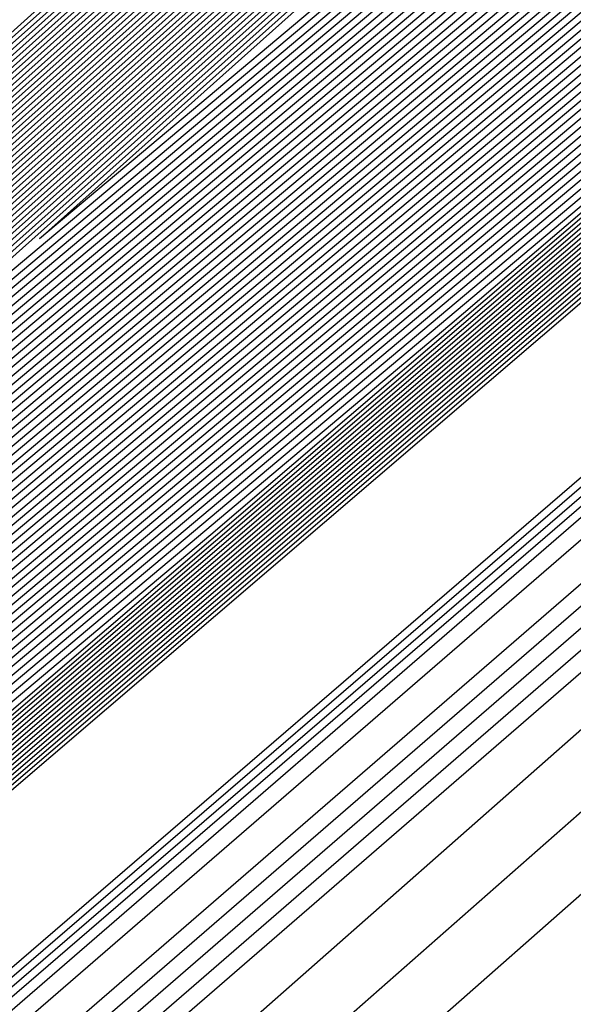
# Model space of a CAD drawing. Extents: x 3249832 to 3255657, y 13789405 to 13793316.
# Tile 709 of 1056: x 3253205.513 to 3253205.778, y 13791254.467 to 13791254.94. Entities that reach past the tile are written whole.
import ezdxf

# ---------------------------------------------------------------- set-up
doc = ezdxf.new("R2010")
doc.units = 0
doc.header["$LTSCALE"] = 100
doc.header["$MEASUREMENT"] = 0
for name, color, linetype in [('GRATIO_03231_CON', 1, 'CONTINUOUS'), ('GRATIO_0323_ICON', 1, 'CONTINUOUS'), ('TARGETS_EAST', 7, 'CONTINUOUS')]:
    doc.layers.add(name, color=color, linetype=linetype)

# ---------------------------------------------------------------- blocks, each defined once
blk = doc.blocks.new('Gratio_032316_contours')
at = {"layer": 'GRATIO_03231_CON', "color": 5, "linetype": 'Continuous', "flags": 128}
for points in [[(3253294.02117, 13791331.04278), (3253275.51252, 13791314.84857), (3253259.74641, 13791301.11971), (3253250.90118, 13791293.4869), (3253247.60749, 13791290.71421), (3253247.10911, 13791290.34906), (3253246.71171, 13791290.01217), (3253243.96878, 13791287.61762), (3253236.49572, 13791281.15281), (3253223.09361, 13791269.61112), (3253207.30623, 13791256.00981), (3253193.86302, 13791244.37213), (3253186.31196, 13791237.71784), (3253183.47503, 13791235.05279)], [(3253293.83167, 13791330.88045), (3253275.39736, 13791314.75135), (3253259.6945, 13791301.07777), (3253250.88464, 13791293.47583), (3253247.60402, 13791290.71447), (3253247.10757, 13791290.35085), (3253246.69656, 13791290.00204), (3253243.85762, 13791287.52479), (3253236.12374, 13791280.8358), (3253222.25472, 13791268.89288), (3253205.91767, 13791254.81834), (3253192.00653, 13791242.77561), (3253184.19264, 13791235.88971), (3253181.25697, 13791233.1319)], [(3253293.64218, 13791330.71812), (3253275.28219, 13791314.65413), (3253259.64258, 13791301.03582), (3253250.8681, 13791293.46475), (3253247.60055, 13791290.71473), (3253247.10604, 13791290.35265), (3253246.68141, 13791289.99191), (3253243.74646, 13791287.43197), (3253235.75176, 13791280.51879), (3253221.41583, 13791268.17464), (3253204.52912, 13791253.62687), (3253190.15004, 13791241.1791), (3253182.07332, 13791234.06158)], [(3253293.45268, 13791330.55578), (3253275.16702, 13791314.55691), (3253259.59067, 13791300.99388), (3253250.85155, 13791293.45368), (3253247.59708, 13791290.71499), (3253247.10451, 13791290.35445), (3253246.66626, 13791289.98178), (3253243.6353, 13791287.33914), (3253235.37978, 13791280.20179), (3253220.57694, 13791267.4564), (3253203.14057, 13791252.4354), (3253188.29355, 13791239.58258), (3253179.954, 13791232.23346)], [(3253308.44452, 13791343.76579), (3253293.07368, 13791330.23112), (3253274.93669, 13791314.36246), (3253259.48684, 13791300.90999), (3253250.81847, 13791293.43152), (3253247.59013, 13791290.71551), (3253247.10144, 13791290.35804), (3253246.63595, 13791289.96152), (3253243.41298, 13791287.15349), (3253234.63582, 13791279.56777), (3253218.89917, 13791266.01993), (3253200.36346, 13791250.05246), (3253184.58057, 13791236.38955), (3253175.71733, 13791228.58423), (3253172.40047, 13791225.5046), (3253171.87167, 13791224.84758), (3253171.83099, 13791224.68776), (3253171.81192, 13791224.61054), (3253171.80631, 13791224.57903), (3253171.80709, 13791224.56196), (3253171.81141, 13791224.55077), (3253171.8175, 13791224.5425)], [(3253308.192, 13791343.54795), (3253292.88418, 13791330.06879), (3253274.82152, 13791314.26524), (3253259.43492, 13791300.86805), (3253250.80192, 13791293.42045), (3253247.58666, 13791290.71576), (3253247.09991, 13791290.35984), (3253246.63023, 13791289.95949), (3253243.37731, 13791287.12548), (3253234.5186, 13791279.46953), (3253219.10173, 13791266.20888), (3253203.65505, 13791252.98282), (3253196.57706, 13791247.03615)], [(3253307.93948, 13791343.33011), (3253292.69468, 13791329.90645), (3253274.70635, 13791314.16802), (3253259.38301, 13791300.82611), (3253250.78538, 13791293.40937), (3253247.58319, 13791290.71602), (3253247.09838, 13791290.36164), (3253246.63006, 13791289.96223), (3253243.38596, 13791287.13554), (3253234.55099, 13791279.49977), (3253219.17525, 13791266.27429), (3253203.76972, 13791253.08339), (3253196.71057, 13791247.15255)], [(3253307.68696, 13791343.11228), (3253292.50518, 13791329.74412), (3253274.59119, 13791314.0708), (3253259.33109, 13791300.78416), (3253250.76884, 13791293.3983), (3253247.57972, 13791290.71628), (3253247.09685, 13791290.36343), (3253246.62988, 13791289.96496), (3253243.39462, 13791287.1456), (3253234.58339, 13791279.53), (3253219.24877, 13791266.33971), (3253203.88439, 13791253.18397), (3253196.84408, 13791247.26894)], [(3253307.18192, 13791342.67661), (3253292.12619, 13791329.41946), (3253274.36086, 13791313.87636), (3253259.22726, 13791300.70028), (3253250.73575, 13791293.37615), (3253247.57277, 13791290.7168), (3253247.09378, 13791290.36703), (3253246.62953, 13791289.97042), (3253243.41193, 13791287.16573), (3253234.64818, 13791279.59048), (3253219.39582, 13791266.47055), (3253204.11372, 13791253.38512), (3253197.11109, 13791247.50173)], [(3253306.9294, 13791342.45877), (3253291.93669, 13791329.25712), (3253274.24569, 13791313.77914), (3253259.17535, 13791300.65833), (3253250.71921, 13791293.36507), (3253247.5693, 13791290.71706), (3253247.09225, 13791290.36882), (3253246.62935, 13791289.97315), (3253243.42058, 13791287.17579), (3253234.68057, 13791279.62072), (3253219.46933, 13791266.53596), (3253204.22838, 13791253.4857), (3253197.2446, 13791247.61813)], [(3253306.67688, 13791342.24094), (3253291.74719, 13791329.09479), (3253274.13052, 13791313.68192), (3253259.12343, 13791300.61639), (3253250.70267, 13791293.354), (3253247.56583, 13791290.71731), (3253247.09072, 13791290.37062), (3253246.62918, 13791289.97588), (3253243.42924, 13791287.18585), (3253234.71297, 13791279.65096), (3253219.54285, 13791266.60138), (3253204.34305, 13791253.58627), (3253197.37811, 13791247.73453)], [(3253306.42436, 13791342.0231), (3253291.55769, 13791328.93246), (3253274.01535, 13791313.58469), (3253259.07151, 13791300.57445), (3253250.68613, 13791293.34292), (3253247.56236, 13791290.71757), (3253247.08919, 13791290.37242), (3253246.629, 13791289.97862), (3253243.43789, 13791287.19591), (3253234.74536, 13791279.68119), (3253219.61637, 13791266.6668), (3253204.45771, 13791253.68685), (3253197.51162, 13791247.85092)], [(3253305.91932, 13791341.58743), (3253291.17869, 13791328.60779), (3253273.78502, 13791313.39025), (3253258.96768, 13791300.49056), (3253250.65304, 13791293.32077), (3253247.55541, 13791290.71809), (3253247.08612, 13791290.37601), (3253246.62865, 13791289.98408), (3253243.4552, 13791287.21604), (3253234.81015, 13791279.74167), (3253219.76341, 13791266.79763), (3253204.68704, 13791253.888), (3253197.77863, 13791248.08372)], [(3253305.6668, 13791341.36959), (3253290.98919, 13791328.44546), (3253273.66985, 13791313.29303), (3253258.91577, 13791300.44861), (3253250.6365, 13791293.30969), (3253247.55194, 13791290.71835), (3253247.08459, 13791290.37781), (3253246.62848, 13791289.98681), (3253243.46386, 13791287.2261), (3253234.84255, 13791279.77191), (3253219.83693, 13791266.86305), (3253204.80171, 13791253.98858), (3253197.91214, 13791248.20012)], [(3253305.41428, 13791341.15176), (3253290.79969, 13791328.28313), (3253273.55469, 13791313.19581), (3253258.86385, 13791300.40667), (3253250.61995, 13791293.29862), (3253247.54847, 13791290.71861), (3253247.08306, 13791290.3796), (3253246.6283, 13791289.98954), (3253243.47251, 13791287.23616), (3253234.87494, 13791279.80214), (3253219.91045, 13791266.92847), (3253204.91637, 13791254.08915), (3253198.04565, 13791248.31651)], [(3253305.16176, 13791340.93392), (3253290.6102, 13791328.1208), (3253273.43952, 13791313.09859), (3253258.81194, 13791300.36473), (3253250.60341, 13791293.28754), (3253247.545, 13791290.71886), (3253247.08152, 13791290.3814), (3253246.62812, 13791289.99227), (3253243.48117, 13791287.24622), (3253234.90734, 13791279.83238), (3253219.98397, 13791266.99388), (3253205.03104, 13791254.18973), (3253198.17916, 13791248.43291)], [(3253304.65672, 13791340.49825), (3253290.2312, 13791327.79613), (3253273.20919, 13791312.90414), (3253258.70811, 13791300.28084), (3253250.57033, 13791293.26539), (3253247.53805, 13791290.71938), (3253247.07846, 13791290.385), (3253246.62777, 13791289.99774), (3253243.49848, 13791287.26634), (3253234.97213, 13791279.89286), (3253220.13101, 13791267.12472), (3253205.26037, 13791254.39088), (3253198.44617, 13791248.6657)], [(3253304.4042, 13791340.28041), (3253290.0417, 13791327.6338), (3253273.09402, 13791312.80692), (3253258.65619, 13791300.2389), (3253250.55378, 13791293.25432), (3253247.53458, 13791290.71964), (3253247.07693, 13791290.38679), (3253246.6276, 13791290.00047), (3253243.50713, 13791287.2764), (3253235.00453, 13791279.9231), (3253220.20453, 13791267.19013), (3253205.37503, 13791254.49146), (3253198.57968, 13791248.7821)], [(3253304.15168, 13791340.06258), (3253289.8522, 13791327.47147), (3253272.97886, 13791312.7097), (3253258.60428, 13791300.19695), (3253250.53724, 13791293.24324), (3253247.53111, 13791290.7199), (3253247.07539, 13791290.38859), (3253246.62742, 13791290.0032), (3253243.51579, 13791287.28647), (3253235.03692, 13791279.95333), (3253220.27805, 13791267.25555), (3253205.4897, 13791254.59203), (3253198.71319, 13791248.8985)], [(3253303.89916, 13791339.84474), (3253289.6627, 13791327.30914), (3253272.86369, 13791312.61248), (3253258.55236, 13791300.15501), (3253250.5207, 13791293.23216), (3253247.52764, 13791290.72015), (3253247.07386, 13791290.39039), (3253246.62724, 13791290.00593), (3253243.52444, 13791287.29653), (3253235.06932, 13791279.98357), (3253220.35157, 13791267.32097), (3253205.60436, 13791254.69261), (3253198.8467, 13791249.01489)], [(3253303.39412, 13791339.40907), (3253289.2837, 13791326.98447), (3253272.63335, 13791312.41804), (3253258.44853, 13791300.07112), (3253250.48761, 13791293.21001), (3253247.52069, 13791290.72067), (3253247.0708, 13791290.39398), (3253246.62689, 13791290.0114), (3253243.54175, 13791287.31665), (3253235.13411, 13791280.04405), (3253220.49861, 13791267.4518), (3253205.83369, 13791254.89376), (3253199.11371, 13791249.24769)], [(3253303.1416, 13791339.19123), (3253289.09421, 13791326.82214), (3253272.51819, 13791312.32081), (3253258.39661, 13791300.02918), (3253250.47107, 13791293.19894), (3253247.51722, 13791290.72093), (3253247.06927, 13791290.39578), (3253246.62672, 13791290.01413), (3253243.55041, 13791287.32671), (3253235.1665, 13791280.07429), (3253220.57213, 13791267.51722), (3253205.94836, 13791254.99434), (3253199.24722, 13791249.36409)], [(3253302.88908, 13791338.9734), (3253288.90471, 13791326.65981), (3253272.40302, 13791312.22359), (3253258.3447, 13791299.98724), (3253250.45453, 13791293.18786), (3253247.51375, 13791290.72119), (3253247.06773, 13791290.39757), (3253246.62654, 13791290.01686), (3253243.55907, 13791287.33677), (3253235.1989, 13791280.10452), (3253220.64565, 13791267.58263), (3253206.06302, 13791255.09491), (3253199.38073, 13791249.48048)], [(3253302.63656, 13791338.75556), (3253288.71521, 13791326.49747), (3253272.28786, 13791312.12637), (3253258.29278, 13791299.94529), (3253250.43798, 13791293.17679), (3253247.51028, 13791290.72145), (3253247.0662, 13791290.39937), (3253246.62637, 13791290.01959), (3253243.56772, 13791287.34683), (3253235.23129, 13791280.13476), (3253220.71917, 13791267.64805), (3253206.17769, 13791255.19549), (3253199.51423, 13791249.59688)], [(3253302.13153, 13791338.31989), (3253288.33621, 13791326.17281), (3253272.05752, 13791311.93193), (3253258.18895, 13791299.8614), (3253250.4049, 13791293.15464), (3253247.50334, 13791290.72196), (3253247.06314, 13791290.40297), (3253246.62601, 13791290.02505), (3253243.58503, 13791287.36696), (3253235.29608, 13791280.19524), (3253220.86621, 13791267.77889), (3253206.40702, 13791255.39664), (3253199.78125, 13791249.82967)], [(3253301.879, 13791338.10206), (3253288.14671, 13791326.01048), (3253271.94236, 13791311.83471), (3253258.13704, 13791299.81946), (3253250.38836, 13791293.14356), (3253247.49986, 13791290.72222), (3253247.0616, 13791290.40476), (3253246.62584, 13791290.02779), (3253243.59369, 13791287.37702), (3253235.32848, 13791280.22547), (3253220.93973, 13791267.8443), (3253206.52168, 13791255.49722), (3253199.91476, 13791249.94607)], [(3253301.62648, 13791337.88422), (3253287.95721, 13791325.84815), (3253271.82719, 13791311.73748), (3253258.08512, 13791299.77752), (3253250.37181, 13791293.13248), (3253247.49639, 13791290.72248), (3253247.06007, 13791290.40656), (3253246.62566, 13791290.03052), (3253243.60234, 13791287.38708), (3253235.36087, 13791280.25571), (3253221.01325, 13791267.90972), (3253206.63635, 13791255.59779), (3253200.04827, 13791250.06247)], [(3253301.37397, 13791337.66638), (3253287.76771, 13791325.68581), (3253271.71202, 13791311.64027), (3253258.03321, 13791299.73557), (3253250.35527, 13791293.12141), (3253247.49292, 13791290.72274), (3253247.05854, 13791290.40836), (3253246.62549, 13791290.03325), (3253243.611, 13791287.39714), (3253235.39327, 13791280.28595), (3253221.08677, 13791267.97514), (3253206.75101, 13791255.69837), (3253200.18178, 13791250.17887)], [(3253200.44879, 13791250.41166), (3253206.81069, 13791256.09404), (3253220.91924, 13791268.4666), (3253235.04803, 13791280.81634), (3253243.18618, 13791287.92368), (3253246.18492, 13791290.54255), (3253246.611, 13791290.92029), (3253246.78637, 13791291.09029), (3253248.05384, 13791292.23007), (3253251.51143, 13791295.3032), (3253257.71035, 13791300.78818), (3253265.01464, 13791307.22329), (3253271.24153, 13791312.66173), (3253274.96742, 13791315.8338), (3253277.80537, 13791318.17811), (3253282.12763, 13791321.81036), (3253289.48383, 13791328.11518), (3253298.13324, 13791335.55292)], [(3253300.86893, 13791337.23071), (3253287.38872, 13791325.36115), (3253271.48169, 13791311.44582), (3253257.92938, 13791299.65169), (3253250.32219, 13791293.09926), (3253247.48598, 13791290.72325), (3253247.05547, 13791290.41195), (3253246.62514, 13791290.03871), (3253243.62831, 13791287.41727), (3253235.45806, 13791280.34643), (3253221.23381, 13791268.10597), (3253206.98034, 13791255.89952), (3253200.44879, 13791250.41166)], [(3253200.5823, 13791250.52806), (3253206.92586, 13791256.19405), (3253220.99372, 13791268.53092), (3253235.08176, 13791280.84504), (3253243.19647, 13791287.93185), (3253246.18666, 13791290.54307), (3253246.61171, 13791290.9195), (3253246.77966, 13791291.08219), (3253247.99304, 13791292.17328), (3253251.303, 13791295.11519), (3253257.23724, 13791300.36597), (3253264.22964, 13791306.52631), (3253270.19065, 13791311.73254), (3253273.77263, 13791314.78231), (3253276.59564, 13791317.11859), (3253281.0217, 13791320.84562), (3253288.57991, 13791327.3283), (3253297.46775, 13791334.97385)], [(3253300.61641, 13791337.01288), (3253287.19922, 13791325.19882), (3253271.36652, 13791311.3486), (3253257.87746, 13791299.60974), (3253250.30564, 13791293.08818), (3253247.4825, 13791290.72351), (3253247.05394, 13791290.41375), (3253246.62496, 13791290.04144), (3253243.63696, 13791287.42733), (3253235.49045, 13791280.37666), (3253221.30733, 13791268.17139), (3253207.09501, 13791256.0001), (3253200.5823, 13791250.52806)], [(3253200.71581, 13791250.64445), (3253207.04102, 13791256.29406), (3253221.06819, 13791268.59524), (3253235.1155, 13791280.87374), (3253243.20676, 13791287.94002), (3253246.18839, 13791290.5436), (3253246.61242, 13791290.9187), (3253246.77296, 13791291.07408), (3253247.93224, 13791292.11649), (3253251.09457, 13791294.92718), (3253256.76412, 13791299.94376), (3253263.44465, 13791305.82933), (3253269.13978, 13791310.80334), (3253272.57784, 13791313.73083), (3253275.38591, 13791316.05906), (3253279.91577, 13791319.88089), (3253287.67598, 13791326.54142), (3253296.80226, 13791334.39477)], [(3253300.36389, 13791336.79504), (3253287.00972, 13791325.03648), (3253271.25136, 13791311.25138), (3253257.82555, 13791299.5678), (3253250.2891, 13791293.07711), (3253247.47903, 13791290.72377), (3253247.05241, 13791290.41554), (3253246.62478, 13791290.04418), (3253243.64562, 13791287.43739), (3253235.52285, 13791280.4069), (3253221.38085, 13791268.2368), (3253207.20967, 13791256.10068), (3253200.71581, 13791250.64445)], [(3253200.84932, 13791250.76085), (3253207.15618, 13791256.39406), (3253221.14266, 13791268.65956), (3253235.14923, 13791280.90243), (3253243.21706, 13791287.9482), (3253246.19012, 13791290.54412), (3253246.61314, 13791290.9179), (3253246.76625, 13791291.06598), (3253247.87144, 13791292.0597), (3253250.88614, 13791294.73917), (3253256.29101, 13791299.52155), (3253262.65965, 13791305.13235), (3253268.0889, 13791309.87415), (3253271.38305, 13791312.67934), (3253274.17618, 13791314.99954), (3253278.80984, 13791318.91616), (3253286.77206, 13791325.75454), (3253296.13677, 13791333.81569)], [(3253300.11137, 13791336.57721), (3253286.82022, 13791324.87415), (3253271.13619, 13791311.15416), (3253257.77363, 13791299.52586), (3253250.27256, 13791293.06603), (3253247.47556, 13791290.72403), (3253247.05088, 13791290.41734), (3253246.62461, 13791290.04691), (3253243.65427, 13791287.44745), (3253235.55525, 13791280.43714), (3253221.45437, 13791268.30222), (3253207.32434, 13791256.20125), (3253200.84931, 13791250.76085)], [(3253201.11633, 13791250.99365), (3253207.3865, 13791256.59408), (3253221.29161, 13791268.78821), (3253235.2167, 13791280.95983), (3253243.23764, 13791287.96455), (3253246.19359, 13791290.54517), (3253246.61456, 13791290.91631), (3253246.75284, 13791291.04977), (3253247.74984, 13791291.94612), (3253250.46928, 13791294.36315), (3253255.34478, 13791298.67713), (3253261.08965, 13791303.73839), (3253265.98715, 13791308.01576), (3253268.99347, 13791310.57637), (3253271.75672, 13791312.8805), (3253276.59798, 13791316.9867), (3253284.9642, 13791324.18078), (3253294.80578, 13791332.65754)], [(3253299.60633, 13791336.14153), (3253286.44122, 13791324.54949), (3253270.90586, 13791310.95971), (3253257.6698, 13791299.44197), (3253250.23947, 13791293.04388), (3253247.46862, 13791290.72454), (3253247.04781, 13791290.42093), (3253246.62426, 13791290.05237), (3253243.67158, 13791287.46757), (3253235.62004, 13791280.49761), (3253221.60141, 13791268.43306), (3253207.55367, 13791256.4024), (3253201.11633, 13791250.99364)], [(3253201.24984, 13791251.11004), (3253207.50166, 13791256.69409), (3253221.36608, 13791268.85253), (3253235.25044, 13791280.98852), (3253243.24793, 13791287.97272), (3253246.19533, 13791290.5457), (3253246.61528, 13791290.91552), (3253246.74613, 13791291.04167), (3253247.68904, 13791291.88933), (3253250.26085, 13791294.17514), (3253254.87166, 13791298.25492), (3253260.30466, 13791303.04141), (3253264.93627, 13791307.08657), (3253267.79868, 13791309.52489), (3253270.54699, 13791311.82097), (3253275.49205, 13791316.02196), (3253284.06028, 13791323.3939), (3253294.14029, 13791332.07846)], [(3253299.35381, 13791335.9237), (3253286.25172, 13791324.38716), (3253270.79069, 13791310.86249), (3253257.61789, 13791299.40003), (3253250.22293, 13791293.0328), (3253247.46514, 13791290.7248), (3253247.04628, 13791290.42273), (3253246.62408, 13791290.0551), (3253243.68024, 13791287.47763), (3253235.65243, 13791280.52785), (3253221.67493, 13791268.49847), (3253207.66834, 13791256.50298), (3253201.24984, 13791251.11004)], [(3253201.38335, 13791251.22644), (3253207.61682, 13791256.7941), (3253221.44056, 13791268.91685), (3253235.28417, 13791281.01722), (3253243.25822, 13791287.9809), (3253246.19706, 13791290.54622), (3253246.61599, 13791290.91472), (3253246.73943, 13791291.03356), (3253247.62824, 13791291.83254), (3253250.05242, 13791293.98713), (3253254.39855, 13791297.83271), (3253259.51966, 13791302.34443), (3253263.88539, 13791306.15737), (3253266.60389, 13791308.4734), (3253269.33726, 13791310.76145), (3253274.38613, 13791315.05723), (3253283.15635, 13791322.60702), (3253293.4748, 13791331.49938)], [(3253299.10129, 13791335.70586), (3253286.06223, 13791324.22482), (3253270.67552, 13791310.76527), (3253257.56597, 13791299.35808), (3253250.20639, 13791293.02173), (3253247.46167, 13791290.72506), (3253247.04475, 13791290.42453), (3253246.62391, 13791290.05783), (3253243.68889, 13791287.4877), (3253235.68483, 13791280.55809), (3253221.74845, 13791268.56389), (3253207.783, 13791256.60355), (3253201.38335, 13791251.22644)], [(3253201.51686, 13791251.34284), (3253207.73198, 13791256.8941), (3253221.51503, 13791268.98117), (3253235.31791, 13791281.04592), (3253243.26852, 13791287.98907), (3253246.1988, 13791290.54675), (3253246.6167, 13791290.91393), (3253246.73272, 13791291.02546), (3253247.56744, 13791291.77576), (3253249.84399, 13791293.79912), (3253253.92543, 13791297.41049), (3253258.73466, 13791301.64744), (3253262.83452, 13791305.22818), (3253265.4091, 13791307.42192), (3253268.12753, 13791309.70193), (3253273.2802, 13791314.0925), (3253282.25242, 13791321.82014), (3253292.80931, 13791330.9203), (3253301.81088, 13791338.63068)], [(3253298.84877, 13791335.48803), (3253285.87273, 13791324.06249), (3253270.56035, 13791310.66805), (3253257.51405, 13791299.31614), (3253250.18984, 13791293.01065), (3253247.4582, 13791290.72532), (3253247.04322, 13791290.42633), (3253246.62373, 13791290.06056), (3253243.69755, 13791287.49776), (3253235.71722, 13791280.58833), (3253221.82197, 13791268.62931), (3253207.89767, 13791256.70413), (3253201.51686, 13791251.34284)], [(3253201.78387, 13791251.57563), (3253207.9623, 13791257.09412), (3253221.66398, 13791269.10982), (3253235.38538, 13791281.10331), (3253243.2891, 13791288.00542), (3253246.20227, 13791290.5478), (3253246.61813, 13791290.91233), (3253246.71931, 13791291.00925), (3253247.44584, 13791291.66218), (3253249.42713, 13791293.4231), (3253252.9792, 13791296.56607), (3253257.16467, 13791300.25348), (3253260.73276, 13791303.36979), (3253263.01952, 13791305.31895), (3253265.70807, 13791307.58288), (3253271.06834, 13791312.16303), (3253280.44457, 13791320.24638), (3253291.47832, 13791329.76215), (3253300.88547, 13791337.82513)], [(3253298.34373, 13791335.05235), (3253285.49373, 13791323.73782), (3253270.33006, 13791310.47357), (3253257.41034, 13791299.23211), (3253250.15702, 13791292.9882), (3253247.45165, 13791290.72536), (3253247.04061, 13791290.42937), (3253246.62378, 13791290.06555), (3253243.71512, 13791287.51757), (3253235.78213, 13791280.64867), (3253221.96904, 13791268.7601), (3253208.127, 13791256.90528), (3253201.78387, 13791251.57563)], [(3253201.91738, 13791251.69203), (3253208.07746, 13791257.19413), (3253221.73845, 13791269.17414), (3253235.41911, 13791281.13201), (3253243.29939, 13791288.01359), (3253246.204, 13791290.54832), (3253246.61884, 13791290.91154), (3253246.71261, 13791291.00114), (3253247.38504, 13791291.60539), (3253249.2187, 13791293.23509), (3253252.50609, 13791296.14386), (3253256.37967, 13791299.5565), (3253259.68189, 13791302.44059), (3253261.82473, 13791304.26746), (3253264.49834, 13791306.52336), (3253269.96241, 13791311.1983), (3253279.54064, 13791319.4595), (3253290.81283, 13791329.18307), (3253300.42277, 13791337.42236)], [(3253298.09121, 13791334.83452), (3253285.30424, 13791323.57548), (3253270.21493, 13791310.37629), (3253257.35856, 13791299.19), (3253250.14077, 13791292.97675), (3253247.44864, 13791290.72505), (3253247.03961, 13791290.4305), (3253246.62406, 13791290.06771), (3253243.72406, 13791287.52727), (3253235.81466, 13791280.67874), (3253222.0426, 13791268.82547), (3253208.24167, 13791257.00585), (3253201.91738, 13791251.69203)], [(3253202.05089, 13791251.80842), (3253208.19262, 13791257.29414), (3253221.81293, 13791269.23846), (3253235.45285, 13791281.16071), (3253243.30968, 13791288.02177), (3253246.20573, 13791290.54885), (3253246.61956, 13791290.91074), (3253246.7059, 13791290.99304), (3253247.32424, 13791291.5486), (3253249.01027, 13791293.04708), (3253252.03297, 13791295.72165), (3253255.59467, 13791298.85952), (3253258.63101, 13791301.5114), (3253260.62994, 13791303.21597), (3253263.28861, 13791305.46384), (3253268.85648, 13791310.23357), (3253278.63672, 13791318.67262), (3253290.14734, 13791328.60399), (3253299.96006, 13791337.01958)], [(3253297.83869, 13791334.61668), (3253285.11475, 13791323.41314), (3253270.09981, 13791310.27902), (3253257.30679, 13791299.14788), (3253250.12455, 13791292.96527), (3253247.44567, 13791290.72468), (3253247.03867, 13791290.43158), (3253246.62439, 13791290.06982), (3253243.73305, 13791287.53693), (3253235.8472, 13791280.70879), (3253222.11616, 13791268.89083), (3253208.35634, 13791257.10642), (3253202.05089, 13791251.80842)], [(3253222.18973, 13791268.9562), (3253208.47101, 13791257.20698), (3253202.18439, 13791251.92482), (3253202.18439, 13791251.92482), (3253208.30778, 13791257.39414), (3253221.8874, 13791269.30278)], [(3253222.33685, 13791269.08692), (3253208.70035, 13791257.40813), (3253202.45141, 13791252.15761), (3253202.45141, 13791252.15761), (3253208.5381, 13791257.59416), (3253222.03635, 13791269.43142)], [(3253222.41042, 13791269.15229), (3253208.81502, 13791257.50869), (3253202.58492, 13791252.27401), (3253202.58492, 13791252.27401), (3253208.65326, 13791257.69417), (3253222.11082, 13791269.49575)], [(3253222.48398, 13791269.21765), (3253208.92969, 13791257.60926), (3253202.71843, 13791252.39041), (3253202.71843, 13791252.39041), (3253208.76842, 13791257.79418), (3253222.18529, 13791269.56007)], [(3253222.55754, 13791269.28301), (3253209.04436, 13791257.70983), (3253202.85194, 13791252.50681), (3253202.85193, 13791252.50681), (3253208.88358, 13791257.89419), (3253222.25977, 13791269.62439)], [(3253222.70467, 13791269.41374), (3253209.2737, 13791257.91097), (3253203.11895, 13791252.7396), (3253203.11895, 13791252.7396), (3253209.1139, 13791258.0942), (3253222.40871, 13791269.75304)], [(3253222.77823, 13791269.4791), (3253209.38837, 13791258.01154), (3253203.25246, 13791252.856), (3253203.25246, 13791252.856), (3253209.22906, 13791258.19421), (3253222.48319, 13791269.81736)], [(3253222.8518, 13791269.54447), (3253209.50304, 13791258.11211), (3253203.38597, 13791252.97239), (3253203.38597, 13791252.97239), (3253209.34422, 13791258.29422), (3253222.55766, 13791269.88168)], [(3253222.92536, 13791269.60983), (3253209.61771, 13791258.21268), (3253203.51947, 13791253.08879), (3253203.51947, 13791253.08879), (3253209.45938, 13791258.39423), (3253222.63214, 13791269.946)], [(3253294.55593, 13791331.78482), (3253282.65133, 13791321.30274), (3253268.6032, 13791309.01445), (3253256.6338, 13791298.60027), (3253249.91373, 13791292.81609), (3253247.40711, 13791290.71997), (3253247.02638, 13791290.44557), (3253246.62867, 13791290.09727), (3253243.8498, 13791287.66252), (3253236.27025, 13791281.09954), (3253223.07249, 13791269.74056), (3253209.84706, 13791258.41382), (3253203.78649, 13791253.32159), (3253203.78649, 13791253.32159), (3253209.68971, 13791258.59423), (3253222.78114, 13791270.07458), (3253235.89161, 13791281.53353), (3253243.79641, 13791288.43297), (3253249.04881, 13791292.99861), (3253256.14655, 13791299.14707), (3253268.13516, 13791309.52901), (3253282.25127, 13791321.73092), (3253294.2793, 13791332.07331)], [(3253294.30341, 13791331.56698), (3253282.46184, 13791321.1404), (3253268.48808, 13791308.91717), (3253256.58203, 13791298.55815), (3253249.89752, 13791292.80461), (3253247.40414, 13791290.71961), (3253247.02543, 13791290.44664), (3253246.629, 13791290.09938), (3253243.85878, 13791287.67218), (3253236.30279, 13791281.1296), (3253223.14605, 13791269.80592), (3253209.96173, 13791258.51439), (3253203.92, 13791253.43798), (3253203.92, 13791253.43798), (3253209.80487, 13791258.69424), (3253222.85565, 13791270.13885), (3253235.92547, 13791281.56208), (3253243.80512, 13791288.43921), (3253249.03601, 13791292.98573), (3253256.09723, 13791299.1022), (3253268.02248, 13791309.42905), (3253282.06389, 13791321.56632), (3253294.02824, 13791331.85395)], [(3253294.05089, 13791331.34915), (3253282.27235, 13791320.97806), (3253268.37296, 13791308.8199), (3253256.53026, 13791298.51602), (3253249.8813, 13791292.79314), (3253247.40117, 13791290.71925), (3253247.02448, 13791290.44772), (3253246.62933, 13791290.10149), (3253243.86776, 13791287.68184), (3253236.33533, 13791281.15966), (3253223.21961, 13791269.87129), (3253210.0764, 13791258.61496), (3253204.05351, 13791253.55438), (3253204.05351, 13791253.55438), (3253209.92004, 13791258.79424), (3253222.93017, 13791270.20313), (3253235.95934, 13791281.59062), (3253243.81382, 13791288.44544), (3253249.02321, 13791292.97286), (3253256.04791, 13791299.05733), (3253267.90979, 13791309.32909), (3253281.87651, 13791321.40172), (3253293.77719, 13791331.63458)], [(3253293.79837, 13791331.13131), (3253282.08285, 13791320.81572), (3253268.25784, 13791308.72262), (3253256.47849, 13791298.4739), (3253249.86508, 13791292.78166), (3253247.39821, 13791290.71889), (3253247.02354, 13791290.4488), (3253246.62966, 13791290.1036), (3253243.87675, 13791287.6915), (3253236.36787, 13791281.18972), (3253223.29318, 13791269.93665), (3253210.19107, 13791258.71553), (3253204.18702, 13791253.67078), (3253204.18701, 13791253.67078), (3253210.0352, 13791258.89424), (3253223.00468, 13791270.26741), (3253235.9932, 13791281.61917), (3253243.82253, 13791288.45167), (3253249.01041, 13791292.95999), (3253255.9986, 13791299.01245), (3253267.79711, 13791309.22914), (3253281.68913, 13791321.23712), (3253293.52613, 13791331.41522)], [(3253281.70387, 13791320.49104), (3253268.02759, 13791308.52807), (3253256.37495, 13791298.38965), (3253249.83265, 13791292.75871), (3253247.39227, 13791290.71816), (3253247.02165, 13791290.45095), (3253246.63032, 13791290.10782), (3253243.89471, 13791287.71083), (3253236.43295, 13791281.24983), (3253223.4403, 13791270.06738), (3253210.42041, 13791258.91666), (3253204.45403, 13791253.90357), (3253204.45403, 13791253.90357), (3253210.2655, 13791259.09429), (3253223.15342, 13791270.39627), (3253236.05998, 13791281.67732), (3253243.49467, 13791288.16911), (3253246.23629, 13791290.55891), (3253246.63094, 13791290.89792), (3253246.97688, 13791291.19282), (3253249.38096, 13791293.27243), (3253255.90221, 13791298.92109), (3253267.57241, 13791309.02875), (3253281.31446, 13791320.90786)], [(3253281.51437, 13791320.3287), (3253267.91246, 13791308.4308), (3253256.32319, 13791298.34753), (3253249.81643, 13791292.74723), (3253247.38931, 13791290.7178), (3253247.0207, 13791290.45203), (3253246.63065, 13791290.10993), (3253243.90369, 13791287.72049), (3253236.4655, 13791281.27989), (3253223.51387, 13791270.13274), (3253210.53508, 13791259.01723), (3253204.58754, 13791254.01997), (3253204.58754, 13791254.01997), (3253210.38066, 13791259.1943), (3253223.22789, 13791270.4606), (3253236.0937, 13791281.70603), (3253243.50493, 13791288.17732), (3253246.23793, 13791290.55953), (3253246.63143, 13791290.89735), (3253246.97568, 13791291.19044), (3253249.36691, 13791293.25849), (3253255.85289, 13791298.87622), (3253267.45972, 13791308.92879), (3253281.12708, 13791320.74326)], [(3253281.32488, 13791320.16636), (3253267.79734, 13791308.33352), (3253256.27142, 13791298.30541), (3253249.80022, 13791292.73576), (3253247.38634, 13791290.71744), (3253247.01976, 13791290.4531), (3253246.63098, 13791290.11204), (3253243.91267, 13791287.73015), (3253236.49804, 13791281.30995), (3253223.58743, 13791270.1981), (3253210.64975, 13791259.1178), (3253204.72105, 13791254.13636), (3253204.72105, 13791254.13637), (3253210.49582, 13791259.2943), (3253223.30236, 13791270.52492), (3253236.12742, 13791281.73474), (3253243.51518, 13791288.18552), (3253246.23956, 13791290.56015), (3253246.63193, 13791290.89678), (3253246.97448, 13791291.18805), (3253249.35287, 13791293.24455), (3253255.80356, 13791298.83135), (3253267.34704, 13791308.82884), (3253280.9397, 13791320.57865)], [(3253281.13539, 13791320.00402), (3253267.68222, 13791308.23625), (3253256.21965, 13791298.26328), (3253249.784, 13791292.72428), (3253247.38337, 13791290.71708), (3253247.01881, 13791290.45418), (3253246.63131, 13791290.11416), (3253243.92165, 13791287.73981), (3253236.53058, 13791281.34001), (3253223.66099, 13791270.26347), (3253210.76442, 13791259.21837), (3253204.85455, 13791254.25276), (3253204.85455, 13791254.25276), (3253210.61098, 13791259.39431), (3253223.37683, 13791270.58925), (3253236.16114, 13791281.76345), (3253243.52543, 13791288.19373), (3253246.2412, 13791290.56077), (3253246.63242, 13791290.89621), (3253246.97329, 13791291.18567), (3253249.33882, 13791293.23061), (3253255.75424, 13791298.78648), (3253267.23435, 13791308.72888), (3253280.75231, 13791320.41405)], [(3253267.45197, 13791308.0417), (3253256.11611, 13791298.17904), (3253249.75157, 13791292.70133), (3253247.37744, 13791290.71635), (3253247.01692, 13791290.45633), (3253246.63197, 13791290.11838), (3253243.93961, 13791287.75913), (3253236.59567, 13791281.40012), (3253223.80812, 13791270.3942), (3253210.99376, 13791259.41951), (3253205.12157, 13791254.48556), (3253205.12157, 13791254.48556), (3253210.84129, 13791259.59433), (3253223.52577, 13791270.7179), (3253236.22858, 13791281.82086), (3253243.54593, 13791288.21014), (3253246.24446, 13791290.562), (3253246.6334, 13791290.89508), (3253246.97089, 13791291.1809), (3253249.31072, 13791293.20273), (3253255.65559, 13791298.69674), (3253267.00898, 13791308.52897)], [(3253267.33685, 13791307.94442), (3253256.06434, 13791298.13691), (3253249.73535, 13791292.68985), (3253247.37447, 13791290.71599), (3253247.01598, 13791290.45741), (3253246.6323, 13791290.12049), (3253243.9486, 13791287.76879), (3253236.62821, 13791281.43018), (3253223.88168, 13791270.45956), (3253211.10843, 13791259.52008), (3253205.25508, 13791254.60195), (3253205.25508, 13791254.60195), (3253210.95645, 13791259.69434), (3253223.60023, 13791270.78223), (3253236.2623, 13791281.84957), (3253243.55619, 13791288.21834), (3253246.2461, 13791290.56262), (3253246.63389, 13791290.89451), (3253246.96969, 13791291.17852), (3253249.29667, 13791293.18879), (3253255.60626, 13791298.65187), (3253266.8963, 13791308.42902)], [(3253267.22172, 13791307.84715), (3253256.01257, 13791298.09479), (3253249.71913, 13791292.67838), (3253247.37151, 13791290.71563), (3253247.01503, 13791290.45848), (3253246.63263, 13791290.1226), (3253243.95758, 13791287.77846), (3253236.66075, 13791281.46024), (3253223.95525, 13791270.52492), (3253211.2231, 13791259.62065), (3253205.38858, 13791254.71835), (3253205.38859, 13791254.71835), (3253211.07161, 13791259.79435), (3253223.6747, 13791270.84655), (3253236.29602, 13791281.87828), (3253243.56644, 13791288.22655), (3253246.24773, 13791290.56324), (3253246.63439, 13791290.89394), (3253246.9685, 13791291.17613), (3253249.28262, 13791293.17485), (3253255.55694, 13791298.607), (3253266.78361, 13791308.32906)], [(3253267.1066, 13791307.74987), (3253255.96081, 13791298.05266), (3253249.70292, 13791292.6669), (3253247.36854, 13791290.71526), (3253247.01409, 13791290.45956), (3253246.63296, 13791290.12471), (3253243.96656, 13791287.78812), (3253236.69329, 13791281.49029), (3253224.02881, 13791270.59029), (3253211.33777, 13791259.72122), (3253205.52209, 13791254.83475), (3253205.52209, 13791254.83475), (3253211.18677, 13791259.89435), (3253223.74917, 13791270.91088), (3253236.32974, 13791281.90699), (3253243.57669, 13791288.23475), (3253246.24937, 13791290.56386), (3253246.63488, 13791290.89337), (3253246.9673, 13791291.17375), (3253249.26858, 13791293.16091), (3253255.50762, 13791298.56213), (3253266.67093, 13791308.22911)]]:
    blk.add_lwpolyline(points, dxfattribs=at)
at = {"layer": 'GRATIO_03231_CON', "color": 1, "linetype": 'Continuous', "flags": 128}
for points in [[(3253305.67252, 13791341.15943), (3253291.44112, 13791328.73289), (3253274.09304, 13791313.59512), (3253259.13586, 13791300.57928), (3253250.7226, 13791293.32407), (3253247.58798, 13791290.69058), (3253247.11217, 13791290.34546), (3253246.74202, 13791290.03243), (3253244.1911, 13791287.80327), (3253237.23968, 13791281.78682), (3253224.77139, 13791271.04759), (3253210.08333, 13791258.39275), (3253197.57601, 13791247.56516)], [(3253301.48161, 13791337.48281), (3253288.76214, 13791326.38505), (3253272.61894, 13791312.30302), (3253258.50087, 13791300.02092), (3253250.53561, 13791293.15728), (3253247.56601, 13791290.66808), (3253247.1137, 13791290.34367), (3253246.75717, 13791290.04256), (3253244.30226, 13791287.8961), (3253237.61166, 13791282.10383), (3253225.61027, 13791271.76582), (3253211.47189, 13791259.58422), (3253199.4325, 13791249.16167)], [(3253297.2907, 13791333.80618), (3253286.08317, 13791324.03722), (3253271.14483, 13791311.01092), (3253257.86588, 13791299.46255), (3253250.34863, 13791292.99048), (3253247.54404, 13791290.64559), (3253247.11524, 13791290.34187), (3253246.77232, 13791290.05269), (3253244.41342, 13791287.98892), (3253237.98364, 13791282.42084), (3253226.44916, 13791272.48406), (3253212.86044, 13791260.77569), (3253201.28899, 13791250.75819)], [(3253283.4042, 13791321.68939), (3253269.67074, 13791309.71882), (3253257.23089, 13791298.90419), (3253250.16164, 13791292.82369), (3253247.52207, 13791290.6231), (3253247.11677, 13791290.34007), (3253246.78748, 13791290.06281), (3253244.52458, 13791288.08175), (3253238.35562, 13791282.73785), (3253227.28805, 13791273.2023), (3253214.24899, 13791261.96716), (3253203.14548, 13791252.3547), (3253196.90856, 13791246.85849)], [(3253284.71798, 13791322.7763), (3253278.04625, 13791316.99372), (3253266.72253, 13791307.13463), (3253255.9609, 13791297.78746), (3253249.78767, 13791292.4901), (3253247.47813, 13791290.57812), (3253247.11983, 13791290.33648), (3253246.81778, 13791290.08307), (3253244.7469, 13791288.2674), (3253239.09958, 13791283.37186), (3253228.96583, 13791274.63877), (3253217.0261, 13791264.3501), (3253206.85846, 13791255.54773), (3253201.14719, 13791250.51475)], [(3253265.24844, 13791305.84253), (3253255.32591, 13791297.2291), (3253249.60069, 13791292.32331), (3253247.45616, 13791290.55562), (3253247.12136, 13791290.33468), (3253246.83293, 13791290.0932), (3253244.85806, 13791288.36023), (3253239.47156, 13791283.68887), (3253229.80472, 13791275.35701), (3253218.41465, 13791265.54157), (3253208.71495, 13791257.14425), (3253203.26651, 13791252.34288), (3253201.21954, 13791250.41992)], [(3253219.80321, 13791266.73304), (3253210.57144, 13791258.74076), (3253205.38583, 13791254.17101), (3253203.4376, 13791252.34081), (3253203.10639, 13791251.87832), (3253203.04337, 13791251.64335), (3253202.98577, 13791251.42247), (3253202.94238, 13791251.23391), (3253203.08126, 13791251.23357), (3253204.20773, 13791252.12802), (3253207.28638, 13791254.76146), (3253212.79514, 13791259.54974), (3253219.26508, 13791265.19521)]]:
    blk.add_lwpolyline(points, dxfattribs=at)
at = {"layer": 'GRATIO_0323_ICON', "color": 7, "linetype": 'Continuous', "flags": 128}
for points in [[(3253293.26318, 13791330.39345), (3253275.05185, 13791314.45969), (3253259.53875, 13791300.95194), (3253250.83501, 13791293.4426), (3253247.59361, 13791290.71525), (3253247.10298, 13791290.35624), (3253246.6511, 13791289.97165), (3253243.52414, 13791287.24631), (3253235.0078, 13791279.88478), (3253219.73806, 13791266.73817), (3253201.75202, 13791251.24392), (3253186.43706, 13791237.98607), (3253177.83468, 13791230.40533)], [(3253307.43444, 13791342.89444), (3253292.31568, 13791329.58179), (3253274.47602, 13791313.97358), (3253259.27918, 13791300.74222), (3253250.7523, 13791293.38722), (3253247.57625, 13791290.71654), (3253247.09531, 13791290.36523), (3253246.62971, 13791289.96769), (3253243.40327, 13791287.15567), (3253234.61578, 13791279.56024), (3253219.3223, 13791266.40513), (3253203.99905, 13791253.28454), (3253196.97759, 13791247.38534)], [(3253306.17184, 13791341.80526), (3253291.36819, 13791328.77013), (3253273.90019, 13791313.48747), (3253259.0196, 13791300.5325), (3253250.66958, 13791293.33184), (3253247.55889, 13791290.71783), (3253247.08765, 13791290.37421), (3253246.62883, 13791289.98135), (3253243.44655, 13791287.20597), (3253234.77776, 13791279.71143), (3253219.68989, 13791266.73221), (3253204.57238, 13791253.78743), (3253197.64512, 13791247.96732)], [(3253304.90924, 13791340.71608), (3253290.4207, 13791327.95847), (3253273.32436, 13791313.00136), (3253258.76002, 13791300.32278), (3253250.58687, 13791293.27647), (3253247.54153, 13791290.71912), (3253247.07999, 13791290.3832), (3253246.62795, 13791289.99501), (3253243.48982, 13791287.25628), (3253234.93973, 13791279.86262), (3253220.05749, 13791267.0593), (3253205.1457, 13791254.2903), (3253198.31267, 13791248.54931)], [(3253303.64664, 13791339.62691), (3253289.4732, 13791327.1468), (3253272.74852, 13791312.51526), (3253258.50045, 13791300.11307), (3253250.50416, 13791293.22109), (3253247.52417, 13791290.72041), (3253247.07233, 13791290.39218), (3253246.62707, 13791290.00866), (3253243.5331, 13791287.30659), (3253235.10171, 13791280.01381), (3253220.42509, 13791267.38638), (3253205.71903, 13791254.79319), (3253198.9802, 13791249.13129)], [(3253302.38404, 13791338.53773), (3253288.52571, 13791326.33514), (3253272.17269, 13791312.02915), (3253258.24087, 13791299.90335), (3253250.42144, 13791293.16571), (3253247.50681, 13791290.7217), (3253247.06467, 13791290.40117), (3253246.62619, 13791290.02232), (3253243.57638, 13791287.3569), (3253235.26369, 13791280.165), (3253220.79269, 13791267.71347), (3253206.29235, 13791255.29606), (3253199.64775, 13791249.71328)], [(3253200.31528, 13791250.29526), (3253206.69554, 13791255.99403), (3253220.84477, 13791268.40227), (3253235.01429, 13791280.78765), (3253243.17589, 13791287.9155), (3253246.18319, 13791290.54202), (3253246.61028, 13791290.92109), (3253246.79307, 13791291.0984), (3253248.11464, 13791292.28686), (3253251.71986, 13791295.49121), (3253258.18347, 13791301.21039), (3253265.79964, 13791307.92027), (3253272.29241, 13791313.59093), (3253276.16221, 13791316.88528), (3253279.0151, 13791319.23763), (3253283.23356, 13791322.77509), (3253290.38776, 13791328.90206), (3253298.79874, 13791336.132)], [(3253301.12145, 13791337.44855), (3253287.57822, 13791325.52348), (3253271.59685, 13791311.54304), (3253257.98129, 13791299.69363), (3253250.33873, 13791293.11033), (3253247.48945, 13791290.723), (3253247.05701, 13791290.41015), (3253246.62531, 13791290.03598), (3253243.61965, 13791287.4072), (3253235.42566, 13791280.31619), (3253221.16029, 13791268.04055), (3253206.86568, 13791255.79895), (3253200.31528, 13791250.29526)], [(3253200.98282, 13791250.87725), (3253207.27134, 13791256.49407), (3253221.21714, 13791268.72389), (3253235.18297, 13791280.93113), (3253243.22735, 13791287.95637), (3253246.19186, 13791290.54465), (3253246.61385, 13791290.91711), (3253246.75955, 13791291.05787), (3253247.81064, 13791292.00291), (3253250.67771, 13791294.55116), (3253255.81789, 13791299.09934), (3253261.87465, 13791304.43537), (3253267.03802, 13791308.94496), (3253270.18826, 13791311.62786), (3253272.96645, 13791313.94002), (3253277.70391, 13791317.95143), (3253285.86813, 13791324.96766), (3253295.47128, 13791333.23661)], [(3253299.85885, 13791336.35937), (3253286.63072, 13791324.71182), (3253271.02102, 13791311.05694), (3253257.72172, 13791299.48391), (3253250.25601, 13791293.05496), (3253247.47209, 13791290.72429), (3253247.04935, 13791290.41914), (3253246.62443, 13791290.04964), (3253243.66293, 13791287.45751), (3253235.58764, 13791280.46738), (3253221.52789, 13791268.36764), (3253207.439, 13791256.30182), (3253200.98282, 13791250.87725)], [(3253201.65036, 13791251.45923), (3253207.84714, 13791256.99411), (3253221.5895, 13791269.04549), (3253235.35164, 13791281.07462), (3253243.27881, 13791287.99724), (3253246.20053, 13791290.54727), (3253246.61742, 13791290.91313), (3253246.72602, 13791291.01735), (3253247.50664, 13791291.71897), (3253249.63556, 13791293.61111), (3253253.45232, 13791296.98828), (3253257.94966, 13791300.95046), (3253261.78364, 13791304.29898), (3253264.21431, 13791306.37043), (3253266.9178, 13791308.64241), (3253272.17427, 13791313.12777), (3253281.3485, 13791321.03326), (3253292.14381, 13791330.34122), (3253301.34818, 13791338.22791)], [(3253298.59625, 13791335.27019), (3253285.68323, 13791323.90016), (3253270.44519, 13791310.57083), (3253257.46214, 13791299.2742), (3253250.1733, 13791292.99958), (3253247.45473, 13791290.72558), (3253247.04168, 13791290.42812), (3253246.62355, 13791290.0633), (3253243.7062, 13791287.50782), (3253235.74962, 13791280.61857), (3253221.89549, 13791268.69472), (3253208.01233, 13791256.80471), (3253201.65036, 13791251.45923)], [(3253222.26329, 13791269.02156), (3253208.58568, 13791257.30755), (3253202.3179, 13791252.04122), (3253202.3179, 13791252.04122), (3253208.42294, 13791257.49415), (3253221.96187, 13791269.36711)], [(3253222.63111, 13791269.34838), (3253209.15903, 13791257.8104), (3253202.98544, 13791252.6232), (3253202.98544, 13791252.6232), (3253208.99874, 13791257.99419), (3253222.33424, 13791269.68871)], [(3253294.80845, 13791332.00265), (3253282.84083, 13791321.46507), (3253268.71833, 13791309.11172), (3253256.68557, 13791298.6424), (3253249.92995, 13791292.82756), (3253247.41007, 13791290.72034), (3253247.02732, 13791290.44449), (3253246.62834, 13791290.09516), (3253243.84082, 13791287.65286), (3253236.2377, 13791281.06949), (3253222.99892, 13791269.67519), (3253209.73238, 13791258.31325), (3253203.65298, 13791253.20519), (3253203.65298, 13791253.20519), (3253209.57454, 13791258.49423), (3253222.70663, 13791270.0103), (3253235.85774, 13791281.50498), (3253243.7877, 13791288.42674), (3253249.0616, 13791293.01148), (3253256.19586, 13791299.19195), (3253268.24784, 13791309.62896), (3253282.43865, 13791321.89552), (3253294.53035, 13791332.29267)], [(3253281.89336, 13791320.65338), (3253268.14271, 13791308.62535), (3253256.42672, 13791298.43178), (3253249.84887, 13791292.77018), (3253247.39524, 13791290.71852), (3253247.02259, 13791290.44987), (3253246.62999, 13791290.10571), (3253243.88573, 13791287.70117), (3253236.40041, 13791281.21978), (3253223.36674, 13791270.00201), (3253210.30574, 13791258.8161), (3253204.32052, 13791253.78717), (3253204.32052, 13791253.78717), (3253210.15034, 13791258.99428), (3253223.07895, 13791270.33195), (3253236.02626, 13791281.64861), (3253243.48442, 13791288.1609), (3253246.23466, 13791290.5583), (3253246.63045, 13791290.89848), (3253246.97808, 13791291.1952), (3253249.39501, 13791293.28637), (3253255.95153, 13791298.96595), (3253267.68509, 13791309.1287), (3253281.50184, 13791321.07246)], [(3253280.94589, 13791319.84168), (3253267.5671, 13791308.13897), (3253256.16788, 13791298.22116), (3253249.76778, 13791292.7128), (3253247.38041, 13791290.71671), (3253247.01787, 13791290.45526), (3253246.63164, 13791290.11627), (3253243.93063, 13791287.74947), (3253236.56312, 13791281.37006), (3253223.73456, 13791270.32883), (3253210.87909, 13791259.31894), (3253204.98806, 13791254.36916), (3253204.98806, 13791254.36916), (3253210.72614, 13791259.49432), (3253223.4513, 13791270.65358), (3253236.19486, 13791281.79216), (3253243.53568, 13791288.20193), (3253246.24283, 13791290.56139), (3253246.63291, 13791290.89565), (3253246.97209, 13791291.18328), (3253249.32477, 13791293.21667), (3253255.70491, 13791298.74161), (3253267.12167, 13791308.62893), (3253280.56493, 13791320.24945)], [(3253288.90889, 13791326.45292), (3253280.72523, 13791319.34155), (3253268.19664, 13791308.42673), (3253256.59589, 13791298.34582), (3253249.97466, 13791292.6569), (3253247.5001, 13791290.60061), (3253247.1183, 13791290.33828), (3253246.80263, 13791290.07294), (3253244.63574, 13791288.17457), (3253238.7276, 13791283.05485), (3253228.12694, 13791273.92054), (3253215.63755, 13791263.15863), (3253205.00197, 13791253.95122), (3253199.02788, 13791248.68662)]]:
    blk.add_lwpolyline(points, dxfattribs=at)

msp = doc.modelspace()

# ---------------------------------------------------------------- block references
at = {"layer": 'TARGETS_EAST'}
msp.add_blockref('Gratio_032316_contours', (0, 0), dxfattribs=at)

doc.saveas('drawing.dxf')
